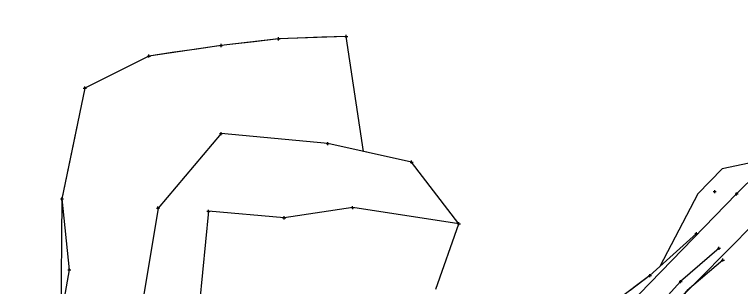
# Model space of a CAD drawing. Extents: x -1 to 1157254, y -1 to 2021979.
# Drawn here: x 1148933 to 1149227.6, y 2018741.9 to 2018852.3 of the extents above; entities that cross this region are included whole.
import ezdxf

# ---------------------------------------------------------------- set-up
doc = ezdxf.new("R2010")
doc.units = 0
for name, color, linetype in [('S_BUILDING_ANNOT', 7, 'Continuous'), ('S_CONTOUR_ANNOT', 7, 'Continuous'), ('S_CTL_TABLE', 7, 'Continuous'), ('S_EDGE_BITUMINOUS_ANNOT', 7, 'Continuous'), ('S_EXISTING_ALIGNMENT', 7, 'Continuous'), ('S_GAS_PUMP_ISLAND_ANNOT', 7, 'Continuous')]:
    doc.layers.add(name, color=color, linetype=linetype)

msp = doc.modelspace()

# ---------------------------------------------------------------- linework, layer by layer
at = {"layer": 'S_BUILDING_ANNOT'}
for p, q in [((1149216.48, 2018780.4), (1149217.75, 2018780.4)), ((1149217.12, 2018779.76), (1149217.11, 2018781.04)), ((1149217.12, 2018780.4), (1149217.12, 2018780.4)), ((1149225.38, 2018779.47), (1149226.65, 2018779.48)), ((1149226.01, 2018778.84), (1149226.01, 2018780.11)), ((1149226.01, 2018779.47), (1149226.01, 2018779.47)), ((1149218.86, 2018756.76), (1149218.85, 2018758.03)), ((1149218.22, 2018757.4), (1149219.49, 2018757.4)), ((1149218.86, 2018757.4), (1149218.86, 2018757.4)), ((1149202.64, 2018743.89), (1149203.91, 2018743.89)), ((1149203.28, 2018743.26), (1149203.27, 2018744.53)), ((1149203.28, 2018743.89), (1149203.28, 2018743.89))]:
    msp.add_line(p, q, dxfattribs=at)
at = {"layer": 'S_CONTOUR_ANNOT'}
for points in [[(1149931.59, 2019393.98), (1149688.42, 2019230.92), (1149605.65, 2019167.39), (1149471.25, 2019025.78), (1149394.11, 2018934.21), (1149347.84, 2018899.68), (1149226.01, 2018779.47), (1149177.83, 2018729.86), (1148942.89, 2018495.75), (1148824.88, 2018414.4), (1148656.17, 2018321.62), (1148428.99, 2018204.95), (1148398.58, 2018185.48), (1148319.88, 2018123.12), (1148171.01, 2018007.64), (1148133.82, 2017978.13)], [(1149934.92, 2019374.11), (1149784.56, 2019258.12), (1149678.43, 2019178.13), (1149472.4, 2019004.16), (1149427, 2018951.04), (1149358.36, 2018900), (1149291.74, 2018823.41), (1149233.45, 2018767.69), (1149177.23, 2018710.91), (1149078.39, 2018616.37), (1148964.19, 2018499.8), (1148972, 2018491.15), (1148988.16, 2018467.17), (1149002.28, 2018452.45)]]:
    msp.add_lwpolyline(points, dxfattribs=at)
at = {"layer": 'S_CTL_TABLE'}
for p, q in [((1149066.99, 2018843.4), (1149068.26, 2018843.4)), ((1149067.63, 2018842.76), (1149067.63, 2018844.04)), ((1149067.63, 2018843.4), (1149067.63, 2018843.4)), ((1149016.82, 2018839.05), (1149016.82, 2018840.33)), ((1149039.51, 2018842.38), (1149040.78, 2018842.38)), ((1149040.14, 2018841.74), (1149040.14, 2018843.02)), ((1149040.14, 2018842.38), (1149040.14, 2018842.38)), ((1149016.19, 2018839.69), (1149017.46, 2018839.69)), ((1149016.82, 2018839.69), (1149016.82, 2018839.69)), ((1148986.9, 2018835.43), (1148988.18, 2018835.43)), ((1148987.54, 2018834.79), (1148987.54, 2018836.06)), ((1148987.54, 2018835.43), (1148987.54, 2018835.43)), ((1148961.56, 2018821.75), (1148961.56, 2018823.02)), ((1148960.93, 2018822.38), (1148962.2, 2018822.38)), ((1148961.56, 2018822.38), (1148961.56, 2018822.38)), ((1149016.18, 2018803.96), (1149017.45, 2018803.96)), ((1149016.82, 2018803.32), (1149016.82, 2018804.59)), ((1149016.82, 2018803.96), (1149016.82, 2018803.96)), ((1149059.47, 2018799.89), (1149060.75, 2018799.89)), ((1149060.11, 2018799.26), (1149060.11, 2018800.53)), ((1149060.11, 2018799.89), (1149060.11, 2018799.89)), ((1149094.13, 2018791.76), (1149094.13, 2018793.03)), ((1149093.49, 2018792.39), (1149094.76, 2018792.4)), ((1149094.13, 2018792.39), (1149094.13, 2018792.39)), ((1148951.64, 2018777.42), (1148952.92, 2018777.42)), ((1148952.28, 2018776.79), (1148952.28, 2018778.06)), ((1148952.28, 2018777.42), (1148952.28, 2018777.42)), ((1148990.61, 2018773.76), (1148991.88, 2018773.76)), ((1148991.25, 2018773.13), (1148991.24, 2018774.4)), ((1148991.25, 2018773.76), (1148991.25, 2018773.76)), ((1149011.07, 2018772.43), (1149012.34, 2018772.44)), ((1149011.71, 2018771.8), (1149011.7, 2018773.07)), ((1149011.7, 2018772.44), (1149011.7, 2018772.44)), ((1149069.59, 2018773.93), (1149070.86, 2018773.93)), ((1149070.23, 2018773.3), (1149070.22, 2018774.57)), ((1149070.23, 2018773.93), (1149070.23, 2018773.93)), ((1149041.79, 2018769.76), (1149043.06, 2018769.76)), ((1149042.43, 2018769.12), (1149042.42, 2018770.39)), ((1149042.42, 2018769.76), (1149042.42, 2018769.76)), ((1149112.72, 2018767.36), (1149113.99, 2018767.37)), ((1149113.35, 2018766.73), (1149113.35, 2018768)), ((1149113.35, 2018767.36), (1149113.35, 2018767.36)), ((1149209.66, 2018762.74), (1149209.66, 2018764.02)), ((1149209.02, 2018763.38), (1149210.3, 2018763.38)), ((1149209.66, 2018763.38), (1149209.66, 2018763.38)), ((1149219.8, 2018752.63), (1149221.08, 2018752.64)), ((1149220.44, 2018752), (1149220.44, 2018753.27)), ((1149220.44, 2018752.64), (1149220.44, 2018752.64)), ((1148955.24, 2018748.09), (1148955.24, 2018749.37)), ((1148954.6, 2018748.73), (1148955.87, 2018748.73)), ((1148955.24, 2018748.73), (1148955.24, 2018748.73)), ((1149190.19, 2018746.34), (1149191.46, 2018746.35)), ((1149190.83, 2018745.71), (1149190.82, 2018746.98)), ((1149190.82, 2018746.34), (1149190.82, 2018746.34))]:
    msp.add_line(p, q, dxfattribs=at)
at = {"layer": 'S_EDGE_BITUMINOUS_ANNOT'}
for points in [[(1149067.63, 2018843.4), (1149040.14, 2018842.38), (1149016.82, 2018839.69), (1148987.54, 2018835.43), (1148961.56, 2018822.38), (1148952.28, 2018777.42), (1148955.24, 2018748.73), (1148946.96, 2018701.86), (1148947.64, 2018670.69), (1148938.52, 2018622.59), (1148934.66, 2018587.98), (1148921.35, 2018550.01), (1148931.81, 2018497.51), (1148958.59, 2018507.83), (1148993.43, 2018530.16)], [(1149094.13, 2018792.39), (1149060.11, 2018799.89), (1149016.82, 2018803.96), (1148991.25, 2018773.76), (1148985.06, 2018736.24), (1148980.94, 2018699.52), (1148976.51, 2018668.66), (1148974.13, 2018626.57), (1148966.88, 2018584.69), (1148959.46, 2018562.54), (1148958.58, 2018507.88)], [(1149113.35, 2018767.36), (1149070.23, 2018773.93), (1149042.42, 2018769.76), (1149011.7, 2018772.44), (1149008.05, 2018735.1), (1149005.22, 2018704.07), (1149006.04, 2018667.15), (1149003.14, 2018631.46), (1149000.59, 2018587.8), (1148998.83, 2018561.47), (1148993.44, 2018530.18)], [(1149209.66, 2018763.38), (1149190.82, 2018746.34), (1149164.07, 2018726.23), (1149140.61, 2018698.34), (1149111.81, 2018670.5), (1149090.85, 2018647.68), (1149065.98, 2018620.52), (1149040.41, 2018597.78), (1149016.75, 2018573.05), (1149003.31, 2018567.45)], [(1149220.44, 2018752.64), (1149206, 2018740.27), (1149182.91, 2018715.07), (1149148.2, 2018678.03), (1149120.03, 2018648.7), (1149092.97, 2018625.6), (1149054.44, 2018584.44), (1149031.25, 2018561.24), (1149005.32, 2018534.15)]]:
    msp.add_lwpolyline(points, dxfattribs=at)
at = {"layer": 'S_EXISTING_ALIGNMENT'}
msp.add_lwpolyline([(1149218.86, 2018757.4), (1149203.28, 2018743.89), (1149177.1, 2018714.97), (1149144.93, 2018680.54), (1149114.76, 2018653.24), (1149088.86, 2018629.3), (1149049.48, 2018588.37), (1149027.64, 2018565.72), (1149000, 2018538.04)], dxfattribs=at)
at = {"layer": 'S_GAS_PUMP_ISLAND_ANNOT'}
for points in [[(1149103.98, 2018740.89), (1149113.35, 2018767.36), (1149094.13, 2018792.39), (1149084.36, 2018794.55), (1149074.6, 2018796.7), (1149067.63, 2018843.4), (1149057.67, 2018843.03), (1149047.71, 2018842.66), (1149040.14, 2018842.38), (1149030.23, 2018841.24), (1149020.32, 2018840.09), (1149016.82, 2018839.69), (1149006.93, 2018838.25), (1148997.03, 2018836.81), (1148987.54, 2018835.43), (1148978.6, 2018830.94), (1148969.67, 2018826.45), (1148961.56, 2018822.38), (1148959.54, 2018812.59), (1148957.52, 2018802.81), (1148955.5, 2018793.02), (1148953.48, 2018783.23), (1148952.28, 2018777.42), (1148951.77, 2018729.08)], [(1149265.89, 2018799.2), (1149220.09, 2018789.69), (1149210.26, 2018779.57), (1149194.83, 2018749.97), (1149190.82, 2018746.34), (1149182.84, 2018740.34)]]:
    msp.add_lwpolyline(points, dxfattribs=at)

doc.saveas('drawing.dxf')
